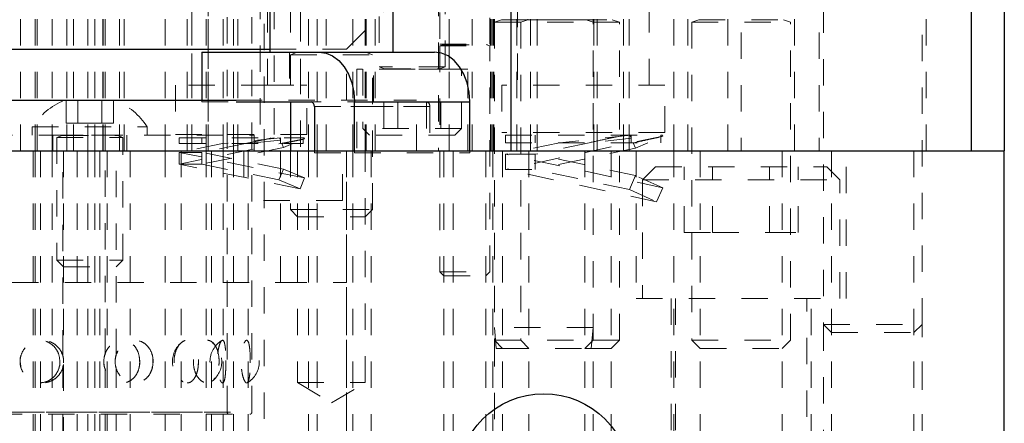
# Model space of a CAD drawing. Header units: inches. Extents: x 1802 to 2468, y -253 to -72.
# Tile 288 of 570: x 2081.72 to 2085.46, y -116.23 to -114.7. Entities that reach past the tile are written whole.
import ezdxf

# ---------------------------------------------------------------- set-up
doc = ezdxf.new("R2010")
doc.units = ezdxf.units.IN
doc.header["$LTSCALE"] = 0.5
doc.header["$MEASUREMENT"] = 0
doc.linetypes.add('HIDDEN', pattern=[0.225, 0.15, -0.075])
for name, color, linetype in [('DIE-M-S3', 8, 'Continuous'), ('DSS-M-S', 53, 'Continuous'), ('RAI-M-S', 8, 'Continuous'), ('SVD-M-S', 8, 'Continuous')]:
    doc.layers.add(name, color=color, linetype=linetype)

msp = doc.modelspace()

# ---------------------------------------------------------------- linework, layer by layer
at = {"layer": 'DIE-M-S3', "linetype": 'HIDDEN', "lineweight": 18}
for p, q in [((2082.63666, -113.19667), (2082.63666, -115.19667)), ((2082.88666, -115.19667), (2082.88666, -113.19667)), ((2083.61416, -113.22667), (2083.61416, -114.94667)), ((2084.11416, -114.94667), (2084.11416, -113.22667)), ((2084.26116, -113.69667), (2084.26116, -115.19667)), ((2084.66716, -115.19667), (2084.66716, -113.69667)), ((2081.72632, -115.19667), (2081.72632, -114.69667)), ((2081.78132, -115.19667), (2081.78132, -114.69667)), ((2081.78845, -115.19667), (2081.78845, -114.69667)), ((2081.78916, -114.69667), (2081.78916, -115.19667)), ((2081.84632, -115.19667), (2081.84632, -114.69667)), ((2081.84632, -115.19667), (2081.84632, -114.69667)), ((2081.90132, -115.19667), (2081.90132, -114.69667)), ((2081.92699, -115.19667), (2081.92699, -114.69667)), ((2081.98199, -115.19667), (2081.98199, -114.69667)), ((2081.98199, -115.19667), (2081.98199, -114.69667)), ((2082.00791, -114.69667), (2082.00791, -115.19667)), ((2082.03916, -115.19667), (2082.03916, -114.69667)), ((2082.03987, -115.19667), (2082.03987, -114.69667)), ((2082.04699, -115.19667), (2082.04699, -114.69667)), ((2082.10199, -115.19667), (2082.10199, -114.69667)), ((2082.11987, -115.19667), (2082.11987, -114.69667)), ((2082.2751, -114.69667), (2082.2751, -115.19667)), ((2082.35845, -114.69667), (2082.35845, -115.19667)), ((2082.37632, -115.19667), (2082.37632, -114.69667)), ((2082.43132, -115.19667), (2082.43132, -114.69667)), ((2082.43845, -115.19667), (2082.43845, -114.69667)), ((2082.49632, -115.19667), (2082.49632, -114.69667)), ((2082.49632, -115.19667), (2082.49632, -114.69667)), ((2082.5351, -114.69667), (2082.5351, -115.19667)), ((2082.55132, -115.19667), (2082.55132, -114.69667)), ((2082.82041, -115.19667), (2082.82041, -114.69667)), ((2082.85322, -115.19667), (2082.85322, -114.69667)), ((2082.98822, -115.19667), (2082.98822, -114.69667)), ((2083.03603, -114.69667), (2083.03603, -115.19667)), ((2083.07353, -114.69667), (2083.07353, -115.19667)), ((2083.07366, -114.69667), (2083.07366, -114.88667)), ((2083.35466, -114.88667), (2083.35466, -114.69667)), ((2083.35478, -115.19667), (2083.35478, -114.69667)), ((2083.44228, -115.19667), (2083.44228, -114.69667)), ((2083.51116, -114.69667), (2083.51116, -115.19667)), ((2083.52041, -114.69667), (2083.52041, -115.19667)), ((2083.52416, -114.69667), (2083.52416, -115.19667)), ((2083.61116, -114.69667), (2083.61116, -115.19667)), ((2083.66416, -115.19667), (2083.66416, -114.69667)), ((2083.90416, -115.19667), (2083.90416, -114.69667)), ((2083.91716, -115.19667), (2083.91716, -114.69667)), ((2084.01716, -115.19667), (2084.01716, -114.69667)), ((2084.20791, -115.19667), (2084.20791, -114.69667)), ((2084.41416, -115.19667), (2084.41416, -114.69667)), ((2083.42516, -114.88667), (2083.00316, -114.88667)), ((2083.00316, -114.88667), (2083.00316, -115.19667)), ((2083.42516, -115.19667), (2083.42516, -114.88667)), ((2084.17416, -114.94667), (2083.55416, -114.94667)), ((2083.55416, -114.94667), (2083.55416, -115.12667)), ((2084.17416, -115.12667), (2084.17416, -114.94667)), ((2084.17416, -115.12667), (2083.55416, -115.12667)), ((2082.57416, -115.19667), (2082.57416, -115.38467)), ((2082.94916, -115.38467), (2082.94916, -115.19667)), ((2082.94916, -115.38467), (2082.57416, -115.38467))]:
    msp.add_line(p, q, dxfattribs=at)
at = {"layer": 'DIE-M-S3', "linetype": 'Continuous', "lineweight": 25}
for p, q in [((2083.58916, -113.22667), (2083.58916, -115.19667)), ((2085.33916, -115.19667), (2085.33916, -113.22667))]:
    msp.add_line(p, q, dxfattribs=at)
at = {"layer": 'DSS-M-S', "linetype": 'HIDDEN', "lineweight": 18}
for p, q in [((2082.51103, -116.1888), (2082.51103, -111.95455)), ((2082.60478, -116.1888), (2082.60478, -112.19667)), ((2082.65166, -116.61417), (2082.65166, -112.21667)), ((2082.96416, -114.81067), (2083.14178, -114.63306)), ((2082.67303, -114.81067), (2082.96416, -114.81067)), ((2082.7479, -114.82167), (2082.7479, -115.01067)), ((2082.75115, -114.82167), (2082.75115, -114.82207)), ((2082.75115, -114.82207), (2083.06365, -114.82207)), ((2082.77471, -114.82359), (2082.75115, -114.83217)), ((2082.77471, -114.82359), (2083.03829, -114.82359)), ((2082.85316, -115.01067), (2082.85316, -114.82167)), ((2082.96416, -115.00367), (2082.96416, -114.81067)), ((2083.06365, -114.83217), (2083.0401, -114.82359)), ((2083.06365, -114.82207), (2083.06365, -114.82167)), ((2083.0669, -115.01067), (2083.0669, -114.82167)), ((2082.75115, -114.83217), (2083.06365, -114.83217)), ((2082.75115, -114.83217), (2082.75115, -115.01067)), ((2083.06365, -115.41892), (2083.06365, -114.83217)), ((2082.41475, -115.00367), (2082.41475, -115.01067)), ((2082.41475, -115.01067), (2082.54464, -115.01067)), ((2082.54464, -115.00367), (2083.23066, -115.00367)), ((2083.26838, -115.01067), (2082.82997, -115.01067)), ((2083.23066, -115.19667), (2083.23066, -115.00367)), ((2083.43278, -115.01067), (2083.26838, -115.01067)), ((2082.84235, -115.02817), (2083.28075, -115.02817)), ((2083.28075, -115.02817), (2082.84235, -115.02817)), ((2083.28075, -115.02817), (2083.28075, -115.20367)), ((2081.77366, -115.19667), (2081.77366, -117.69667)), ((2081.78132, -117.69667), (2081.78132, -115.19667)), ((2081.80132, -117.69667), (2081.80132, -115.19667)), ((2081.84632, -117.69667), (2081.84632, -115.19667)), ((2081.84632, -117.69667), (2081.84632, -115.19667)), ((2081.88699, -115.97693), (2081.88699, -115.19667)), ((2081.88866, -115.19667), (2081.88866, -115.99519)), ((2081.94132, -117.69667), (2081.94132, -115.19667)), ((2081.98199, -117.69667), (2081.98199, -115.19667)), ((2081.98199, -117.69667), (2081.98199, -115.19667)), ((2082.00791, -115.19667), (2082.00791, -117.69667)), ((2082.02699, -117.69667), (2082.02699, -115.19667)), ((2082.04699, -115.97139), (2082.04699, -115.19667)), ((2082.05466, -117.69667), (2082.05466, -115.19667)), ((2082.08966, -115.97227), (2082.08966, -115.19667)), ((2082.14199, -117.69667), (2082.14199, -115.19667)), ((2082.27511, -115.19667), (2082.27511, -117.69667)), ((2082.33632, -117.69667), (2082.33632, -115.19667)), ((2082.43132, -117.69667), (2082.43132, -115.19667)), ((2082.45132, -117.69667), (2082.45132, -115.19667)), ((2082.49632, -117.69667), (2082.49632, -115.19667)), ((2082.49632, -117.69667), (2082.49632, -115.19667)), ((2082.53511, -115.19667), (2082.53511, -117.69667)), ((2082.59132, -117.69667), (2082.59132, -115.19667)), ((2082.71416, -115.69667), (2082.71416, -115.19667)), ((2082.71416, -115.69667), (2082.71416, -115.19667)), ((2082.75115, -115.19667), (2082.75115, -115.41892)), ((2082.7789, -115.19667), (2082.7789, -116.07667)), ((2082.82041, -117.69667), (2082.82041, -115.19667)), ((2082.84235, -115.19667), (2082.84235, -115.20367)), ((2082.85321, -117.69667), (2082.85321, -115.19667)), ((2082.96416, -117.69667), (2082.96416, -115.19667)), ((2082.96416, -116.61417), (2082.96416, -115.19667)), ((2082.98821, -117.69667), (2082.98821, -115.19667)), ((2082.99438, -115.20367), (2082.99438, -115.19667)), ((2083.0359, -116.07667), (2083.0359, -115.19667)), ((2083.05791, -115.19667), (2083.05791, -117.69667)), ((2083.33466, -115.19667), (2083.33466, -117.69667)), ((2083.37041, -117.69667), (2083.37041, -115.19667)), ((2083.43278, -115.20367), (2083.43278, -115.19667)), ((2083.49366, -117.69667), (2083.49366, -115.19667)), ((2083.52041, -115.19667), (2083.52041, -117.69667)), ((2083.55791, -115.19667), (2083.55791, -117.69667)), ((2083.65791, -115.19667), (2083.65791, -117.69667)), ((2083.87041, -117.69667), (2083.87041, -115.19667)), ((2083.97041, -117.69667), (2083.97041, -115.19667)), ((2084.06566, -115.19667), (2084.06566, -115.75667)), ((2084.20791, -117.69667), (2084.20791, -115.19667)), ((2084.30791, -115.19667), (2084.30791, -117.69667)), ((2084.62041, -117.69667), (2084.62041, -115.19667)), ((2084.80791, -115.19667), (2084.80791, -117.69667)), ((2084.86266, -115.75667), (2084.86266, -115.19667)), ((2085.12041, -117.69667), (2085.12041, -115.19667)), ((2082.84235, -115.20367), (2082.99438, -115.20367)), ((2082.99438, -115.20367), (2083.43278, -115.20367)), ((2082.75115, -115.41892), (2083.06365, -115.41892)), ((2082.75115, -115.41892), (2082.7789, -115.44667)), ((2083.0359, -115.44667), (2083.06365, -115.41892)), ((2082.7789, -115.44667), (2083.0359, -115.44667)), ((2075.49403, -115.69667), (2082.71416, -115.69667)), ((2082.71416, -115.69667), (2082.96416, -115.69667)), ((2084.06566, -115.75667), (2084.86266, -115.75667)), ((2084.19866, -115.75667), (2084.19866, -117.69667)), ((2084.72966, -117.69667), (2084.72966, -115.75667)), ((2084.77666, -115.85542), (2084.77666, -117.69667)), ((2085.15166, -117.69667), (2085.15166, -115.85542)), ((2082.33789, -115.92458), (2082.34431, -115.92048)), ((2082.45962, -115.92896), (2082.45395, -115.92318)), ((2082.49143, -115.91687), (2082.49352, -115.91656)), ((2082.58824, -115.91801), (2082.58725, -115.91707)), ((2083.52666, -115.91542), (2083.52666, -117.69667)), ((2083.90166, -117.69667), (2083.90166, -115.91542)), ((2082.22909, -116.00084), (2082.22797, -115.97901)), ((2082.59874, -116.0008), (2082.59858, -115.97904)), ((2081.72398, -115.99667), (2081.72691, -116.01371)), ((2081.88699, -117.69667), (2081.88699, -116.01317)), ((2081.88866, -116.00726), (2081.88866, -117.69667)), ((2082.04699, -117.69667), (2082.04699, -116.02233)), ((2082.08966, -117.69667), (2082.08966, -116.02003)), ((2082.40161, -115.99202), (2082.40097, -116.015)), ((2082.58734, -116.07691), (2082.59065, -116.07211)), ((2082.7789, -116.07667), (2083.0359, -116.07667)), ((2082.7789, -116.07667), (2082.9074, -116.15388)), ((2082.9074, -116.15388), (2083.0359, -116.07667)), ((2080.82353, -116.1888), (2082.60478, -116.1888)), ((2080.83141, -116.19667), (2082.59691, -116.19667)), ((2080.91728, -116.1888), (2082.50925, -116.1888))]:
    msp.add_line(p, q, dxfattribs=at)
at = {"layer": 'DSS-M-S', "linetype": 'Continuous', "lineweight": 25}
for p, q in [((2082.67303, -114.54042), (2082.67303, -114.82167)), ((2083.14178, -114.82167), (2083.14178, -114.54042)), ((2080.75529, -114.81067), (2082.67303, -114.81067)), ((2082.41475, -114.82167), (2082.41475, -115.00367)), ((2082.41475, -114.82167), (2082.86073, -114.82167)), ((2082.86073, -114.82167), (2083.29914, -114.82167)), ((2082.86073, -114.82167), (2082.88681, -114.82531)), ((2082.88681, -114.82531), (2082.91188, -114.83606)), ((2083.32521, -114.82531), (2083.29914, -114.82167)), ((2083.35028, -114.83606), (2083.32521, -114.82531)), ((2082.91188, -114.83606), (2082.93498, -114.85353)), ((2082.93498, -114.85353), (2082.95523, -114.87703)), ((2083.37339, -114.85353), (2083.35028, -114.83606)), ((2083.39364, -114.87703), (2083.37339, -114.85353)), ((2082.95523, -114.87703), (2082.97185, -114.90567)), ((2083.41026, -114.90567), (2083.39364, -114.87703)), ((2082.97185, -114.90567), (2082.9842, -114.93835)), ((2082.9842, -114.93835), (2082.99181, -114.9738)), ((2083.42261, -114.93835), (2083.41026, -114.90567)), ((2083.43021, -114.9738), (2083.42261, -114.93835)), ((2082.99181, -114.9738), (2082.99438, -115.01067)), ((2083.43278, -115.01067), (2083.43021, -114.9738)), ((2080.88368, -115.00367), (2082.54464, -115.00367)), ((2082.54464, -115.01067), (2082.82997, -115.01067)), ((2082.75115, -115.01067), (2082.75115, -115.19667)), ((2082.99438, -115.19667), (2082.99438, -115.01067)), ((2082.99438, -115.01067), (2083.43278, -115.01067)), ((2083.43278, -115.19667), (2083.43278, -115.01067)), ((2082.84235, -115.02817), (2082.84235, -115.19667)), ((2067.96416, -115.19667), (2085.46416, -115.19667)), ((2085.46416, -117.69667), (2085.46416, -115.19667))]:
    msp.add_line(p, q, dxfattribs=at)
msp.add_circle((2083.71416, -116.44667), 0.3281, dxfattribs=at)
at = {"layer": 'DSS-M-S', "linetype": 'HIDDEN', "lineweight": 18}
for centre, radius, start, end in [((2082.77444, -114.82285), 0.000787, 290, 90), ((2083.04037, -114.82285), 0.000787, 90, 250), ((2083.26529, -115.02599), 0.01562, 351.95053, 78.57825), ((2082.39677, -115.99667), 0.09375, 129.20272, 230.35272), ((2082.53947, -115.99667), 0.09375, 120.78974, 238.81024), ((2082.39677, -115.99667), 0.09375, 307.96843, 52.09477), ((2082.53947, -115.99667), 0.09375, 301.00349, 58.98802), ((2082.51891, -116.1888), 0.00787, 180, 270), ((2082.59691, -116.1888), 0.00787, 270, 0)]:
    msp.add_arc(centre, radius, start, end, dxfattribs=at)
at = {"layer": 'DSS-M-S', "linetype": 'Continuous', "lineweight": 25}
msp.add_arc((2082.82688, -115.02599), 0.01562, 351.95053, 78.57825, dxfattribs=at)
at = {"layer": 'DSS-M-S', "linetype": 'HIDDEN', "lineweight": 18}
for points, knots in [([(2081.88971, -115.99667), (2081.88884, -116.00564), (2081.88709, -116.02357), (2081.87349, -116.04746), (2081.85334, -116.06592), (2081.82765, -116.07697), (2081.79918, -116.07909), (2081.77121, -116.07163), (2081.74733, -116.05532), (2081.73061, -116.03224), (2081.72289, -116.00545), (2081.72462, -115.97814), (2081.73524, -115.95311), (2081.75358, -115.93271), (2081.77797, -115.91905), (2081.80597, -115.9139), (2081.8344, -115.91825), (2081.85977, -115.93185), (2081.87869, -115.95301), (2081.88839, -115.97597), (2081.88934, -115.99092), (2081.88971, -115.99667)], [0, 0, 0, 0, 0.0520028, 0.1039827, 0.1564753, 0.2102848, 0.2652762, 0.3208623, 0.3762398, 0.4306423, 0.4836601, 0.5355284, 0.5870576, 0.6391963, 0.6925647, 0.7472181, 0.8026932, 0.8582301, 0.9130199, 0.9664974, 1, 1, 1, 1]), ([(2081.87542, -115.99667), (2081.87454, -115.98738), (2081.87276, -115.96879), (2081.85888, -115.94397), (2081.83841, -115.92591), (2081.81735, -115.91632), (2081.80407, -115.91655), (2081.79971, -115.91663)], [0, 0, 0, 0, 0.2260475, 0.4521919, 0.6759687, 0.893497, 1, 1, 1, 1]), ([(2082.17889, -115.99667), (2082.17816, -115.98737), (2082.17669, -115.96877), (2082.16512, -115.94406), (2082.14788, -115.9256), (2082.12636, -115.91558), (2082.10335, -115.91474), (2082.08125, -115.9227), (2082.06224, -115.93847), (2082.04835, -115.96069), (2082.04146, -115.98731), (2082.04287, -116.01548), (2082.05272, -116.04171), (2082.06971, -116.06257), (2082.09129, -116.0755), (2082.11447, -116.07933), (2082.1366, -116.07416), (2082.15571, -116.06081), (2082.17006, -116.04051), (2082.17776, -116.01795), (2082.17857, -116.00281), (2082.17889, -115.99667)], [0, 0, 0, 0, 0.0554579, 0.1109395, 0.1658403, 0.2192081, 0.2711117, 0.3223399, 0.3739729, 0.4268563, 0.4812619, 0.5368274, 0.5927419, 0.6480375, 0.7019377, 0.7542614, 0.8055938, 0.8569812, 0.9093952, 0.9633154, 1, 1, 1, 1]), ([(2082.22968, -115.99667), (2082.22895, -116.00564), (2082.2275, -116.02357), (2082.21615, -116.04746), (2082.19915, -116.06592), (2082.17719, -116.07697), (2082.15249, -116.07909), (2082.12784, -116.07163), (2082.1065, -116.05532), (2082.09139, -116.03224), (2082.08437, -116.00545), (2082.08594, -115.97814), (2082.09558, -115.95311), (2082.1121, -115.93271), (2082.13383, -115.91905), (2082.15842, -115.9139), (2082.183, -115.91825), (2082.2046, -115.93185), (2082.22049, -115.95301), (2082.22858, -115.97597), (2082.22937, -115.99092), (2082.22968, -115.99667)], [0, 0, 0, 0, 0.0520028, 0.1039827, 0.1564753, 0.2102848, 0.2652762, 0.3208623, 0.3762398, 0.4306423, 0.4836601, 0.5355284, 0.5870576, 0.6391963, 0.6925647, 0.7472181, 0.8026932, 0.8582301, 0.9130199, 0.9664974, 1, 1, 1, 1]), ([(2082.402, -115.99667), (2082.40155, -115.98737), (2082.40064, -115.96877), (2082.39339, -115.94406), (2082.38234, -115.9256), (2082.36818, -115.91558), (2082.3526, -115.91474), (2082.33725, -115.9227), (2082.32374, -115.93847), (2082.31371, -115.96069), (2082.30868, -115.98731), (2082.30971, -116.01548), (2082.31688, -116.04171), (2082.32908, -116.06257), (2082.34427, -116.0755), (2082.36018, -116.07933), (2082.37497, -116.07416), (2082.38739, -116.06081), (2082.3965, -116.04051), (2082.4013, -116.01795), (2082.4018, -116.00281), (2082.402, -115.99667)], [0, 0, 0, 0, 0.0554579, 0.1109395, 0.1658403, 0.2192081, 0.2711117, 0.3223399, 0.3739729, 0.4268563, 0.4812619, 0.5368274, 0.5927419, 0.6480375, 0.7019377, 0.7542614, 0.8055938, 0.8569812, 0.9093952, 0.9633154, 1, 1, 1, 1]), ([(2082.48051, -115.99667), (2082.48005, -116.00564), (2082.47915, -116.02357), (2082.472, -116.04746), (2082.4611, -116.06592), (2082.44667, -116.07697), (2082.43001, -116.07909), (2082.41294, -116.07163), (2082.39782, -116.05532), (2082.38694, -116.03224), (2082.38183, -116.00545), (2082.38298, -115.97814), (2082.38997, -115.95311), (2082.40182, -115.93271), (2082.41712, -115.91905), (2082.43405, -115.9139), (2082.45053, -115.91825), (2082.46462, -115.93185), (2082.47475, -115.95301), (2082.47982, -115.97597), (2082.48031, -115.99092), (2082.48051, -115.99667)], [0, 0, 0, 0, 0.0520028, 0.1039827, 0.1564753, 0.2102848, 0.2652762, 0.3208623, 0.3762398, 0.4306423, 0.4836601, 0.5355284, 0.5870576, 0.6391963, 0.6925647, 0.7472181, 0.8026932, 0.8582301, 0.9130199, 0.9664974, 1, 1, 1, 1]), ([(2082.50618, -115.99667), (2082.50609, -115.98737), (2082.50589, -115.96877), (2082.50421, -115.94406), (2082.50127, -115.9256), (2082.49692, -115.91558), (2082.49146, -115.91474), (2082.4855, -115.9227), (2082.47984, -115.93847), (2082.4754, -115.96069), (2082.4731, -115.98731), (2082.47358, -116.01548), (2082.47683, -116.04171), (2082.48213, -116.06257), (2082.4883, -116.0755), (2082.49419, -116.07933), (2082.49907, -116.07416), (2082.50266, -116.06081), (2082.50496, -116.04051), (2082.50603, -116.01795), (2082.50614, -116.00281), (2082.50618, -115.99667)], [0, 0, 0, 0, 0.0554579, 0.1109395, 0.1658403, 0.2192081, 0.2711117, 0.3223399, 0.3739729, 0.4268563, 0.4812619, 0.5368274, 0.5927419, 0.6480375, 0.7019377, 0.7542614, 0.8055938, 0.8569812, 0.9093952, 0.9633154, 1, 1, 1, 1]), ([(2082.59882, -115.99667), (2082.59872, -116.00564), (2082.59852, -116.02357), (2082.59682, -116.04746), (2082.59389, -116.06592), (2082.5895, -116.07697), (2082.58375, -116.07909), (2082.57721, -116.07163), (2082.57093, -116.05532), (2082.56616, -116.03224), (2082.56385, -116.00545), (2082.56437, -115.97814), (2082.56751, -115.95311), (2082.57263, -115.93271), (2082.57886, -115.91905), (2082.5852, -115.9139), (2082.59073, -115.91825), (2082.59489, -115.93185), (2082.5975, -115.95301), (2082.59867, -115.97597), (2082.59878, -115.99092), (2082.59882, -115.99667)], [0, 0, 0, 0, 0.0520028, 0.1039827, 0.1564753, 0.2102848, 0.2652762, 0.3208623, 0.3762398, 0.4306423, 0.4836601, 0.5355284, 0.5870576, 0.6391963, 0.6925647, 0.7472181, 0.8026932, 0.8582301, 0.9130199, 0.9664974, 1, 1, 1, 1]), ([(2081.72608, -115.97901), (2081.726, -115.97918), (2081.72371, -115.98466), (2081.72385, -115.99076), (2081.72398, -115.99667)], [0, 0, 0, 0, 0.03158412, 1, 1, 1, 1]), ([(2081.88901, -116.00085), (2081.88912, -115.99324), (2081.88936, -115.97744), (2081.88213, -115.96343), (2081.87838, -115.95617)], [0, 0, 0, 0, 0.4816395, 1, 1, 1, 1]), ([(2082.09582, -115.95616), (2082.09229, -115.96377), (2082.08634, -115.97658), (2082.08564, -115.99088), (2082.08536, -115.99667)], [0, 0, 0, 0, 0.5945328, 1, 1, 1, 1]), ([(2081.80241, -116.07728), (2081.80998, -116.07628), (2081.82606, -116.07415), (2081.84767, -116.06067), (2081.86479, -116.04055), (2081.87406, -116.01794), (2081.87503, -116.0028), (2081.87542, -115.99667)], [0, 0, 0, 0, 0.1901877, 0.4042456, 0.6225797, 0.8471877, 1, 1, 1, 1]), ([(2081.87465, -115.99201), (2081.87533, -115.99995), (2081.87611, -116.0089), (2081.87269, -116.01688), (2081.8723, -116.01779)], [0, 0, 0, 0, 0.8870897, 1, 1, 1, 1]), ([(2082.04426, -116.015), (2082.04425, -116.01498), (2082.04216, -116.00928), (2082.04228, -116.00296), (2082.0424, -115.99667)], [0, 0, 0, 0, 0.0039978, 1, 1, 1, 1]), ([(2082.17825, -115.99201), (2082.17882, -115.99995), (2082.17947, -116.0089), (2082.17662, -116.01688), (2082.17631, -116.01777)], [0, 0, 0, 0, 0.8875813, 1, 1, 1, 1]), ([(2082.2191, -116.0381), (2082.22056, -116.03591), (2082.22523, -116.0289), (2082.22645, -116.01988), (2082.22729, -116.01368)], [0, 0, 0, 0, 0.3133655, 1, 1, 1, 1]), ([(2082.5061, -115.99207), (2082.50611, -115.99982), (2082.50613, -116.01697), (2082.50488, -116.04168), (2082.5024, -116.06268), (2082.49845, -116.0751), (2082.49454, -116.07951), (2082.49198, -116.07688), (2082.49138, -116.07626)], [0, 0, 0, 0, 0.1645914, 0.3646825, 0.5625585, 0.7554411, 0.9426821, 1, 1, 1, 1]), ([(2082.45377, -116.0707), (2082.45418, -116.07052), (2082.45841, -116.06867), (2082.46149, -116.0633), (2082.46427, -116.05845)], [0, 0, 0, 0, 0.09780253, 1, 1, 1, 1]), ([(2082.34355, -116.0732), (2082.34315, -116.07309), (2082.34106, -116.07251), (2082.33923, -116.0703), (2082.33775, -116.06851)], [0, 0, 0, 0, 0.1922486, 1, 1, 1, 1])]:
    msp.add_open_spline(points, degree=3, knots=knots, dxfattribs=at)
at = {"layer": 'RAI-M-S', "linetype": 'HIDDEN', "lineweight": 18}
for p, q in [((2084.46416, -113.94667), (2084.46416, -115.19667)), ((2084.76103, -113.94667), (2084.76103, -115.19667)), ((2084.76116, -113.94667), (2084.76116, -115.19667)), ((2085.16716, -115.19667), (2085.16716, -113.94667)), ((2085.16728, -115.19667), (2085.16728, -113.94667))]:
    msp.add_line(p, q, dxfattribs=at)
at = {"layer": 'RAI-M-S', "linetype": 'Continuous', "lineweight": 25}
msp.add_line((2085.46416, -113.94667), (2085.46416, -115.19667), dxfattribs=at)
at = {"layer": 'SVD-M-S', "linetype": 'HIDDEN', "lineweight": 18}
for p, q in [((2082.37666, -113.22717), (2082.37666, -114.94667)), ((2082.75166, -114.94667), (2082.75166, -113.22717)), ((2082.43916, -113.38467), (2082.43916, -115.13467)), ((2082.68916, -115.13467), (2082.68916, -113.38467)), ((2082.66416, -114.94667), (2082.66416, -113.48167)), ((2082.78916, -114.94667), (2082.78916, -113.48167)), ((2082.78916, -113.48167), (2082.78916, -115.19667)), ((2084.03916, -115.19667), (2084.03916, -113.48167)), ((2083.31916, -113.67167), (2083.31916, -114.79207)), ((2083.50916, -114.79207), (2083.50916, -113.67167)), ((2083.51466, -115.19667), (2083.51466, -113.67167)), ((2083.68916, -115.19667), (2083.68916, -113.70167)), ((2083.03916, -115.19667), (2083.03916, -113.80167)), ((2083.31366, -113.98492), (2083.31366, -115.19667)), ((2083.08916, -114.28617), (2083.08916, -114.87736)), ((2083.33916, -114.87736), (2083.33916, -114.28617)), ((2084.77666, -114.64844), (2084.77666, -115.85542)), ((2085.15166, -115.85542), (2085.15166, -114.64844)), ((2083.52666, -114.69707), (2083.52666, -114.70844)), ((2083.55371, -114.69859), (2083.52666, -114.70844)), ((2083.52666, -114.70844), (2083.90166, -114.70844)), ((2083.52666, -114.70844), (2083.52666, -115.91542)), ((2083.55371, -114.69859), (2083.87281, -114.69859)), ((2083.65371, -114.69859), (2083.62666, -114.70844)), ((2083.62666, -114.70844), (2083.62666, -115.91542)), ((2083.65371, -114.69859), (2083.97281, -114.69859)), ((2083.90166, -114.70844), (2083.87461, -114.69859)), ((2083.90166, -114.70844), (2083.90166, -114.69707)), ((2083.90166, -114.70844), (2084.00166, -114.70844)), ((2083.90166, -115.91542), (2083.90166, -114.70844)), ((2084.00166, -114.70844), (2083.97461, -114.69859)), ((2084.00166, -115.91542), (2084.00166, -114.70844)), ((2084.30371, -114.69859), (2084.27666, -114.70844)), ((2084.27666, -114.70844), (2084.65166, -114.70844)), ((2084.27666, -114.70844), (2084.27666, -115.91542)), ((2084.30371, -114.69859), (2084.62281, -114.69859)), ((2084.65166, -114.70844), (2084.62461, -114.69859)), ((2084.65166, -115.91542), (2084.65166, -114.70844)), ((2083.31916, -114.79207), (2083.50916, -114.79207)), ((2083.33046, -114.79359), (2083.31916, -114.79771)), ((2083.31916, -114.79771), (2083.50916, -114.79771)), ((2083.31916, -114.79771), (2083.31916, -115.65617)), ((2083.33046, -114.79359), (2083.49786, -114.79359)), ((2083.50916, -114.79771), (2083.49786, -114.79359)), ((2083.50916, -115.65617), (2083.50916, -114.79771)), ((2083.02666, -114.88667), (2083.02666, -115.11167)), ((2083.33916, -114.87736), (2083.08916, -114.87736)), ((2083.08916, -114.87736), (2083.10946, -114.88475)), ((2083.33916, -114.88628), (2083.08916, -114.88628)), ((2083.08916, -114.88628), (2083.08916, -114.88667)), ((2083.10946, -114.88475), (2083.31707, -114.88475)), ((2083.31886, -114.88475), (2083.33916, -114.87736)), ((2083.33916, -114.88667), (2083.33916, -114.88628)), ((2083.40166, -115.11167), (2083.40166, -114.88667)), ((2082.66416, -114.94667), (2082.31416, -114.94667)), ((2082.31416, -114.94667), (2082.31416, -115.13467)), ((2082.66416, -114.94667), (2082.78916, -114.94667)), ((2082.81416, -114.94667), (2082.78916, -114.94667)), ((2082.81416, -115.13467), (2082.81416, -114.94667)), ((2081.89166, -115.00467), (2082.08666, -115.00467)), ((2081.89909, -115.09167), (2081.89909, -115.00467)), ((2081.94413, -115.09167), (2081.94413, -115.00467)), ((2082.03419, -115.09167), (2082.03419, -115.00467)), ((2082.07923, -115.09167), (2082.07923, -115.00467)), ((2083.16003, -115.01167), (2083.10591, -115.01167)), ((2083.10591, -115.01167), (2083.10591, -115.13667)), ((2083.26829, -115.01167), (2083.16003, -115.01167)), ((2083.16003, -115.01167), (2083.16003, -115.13667)), ((2083.32241, -115.01167), (2083.26829, -115.01167)), ((2083.26829, -115.01167), (2083.26829, -115.13667)), ((2083.32241, -115.01167), (2083.32241, -115.13667)), ((2081.77066, -115.10567), (2082.20766, -115.10567)), ((2081.77066, -115.10567), (2081.77066, -115.13667)), ((2081.89909, -115.09167), (2081.94413, -115.09167)), ((2081.94413, -115.09167), (2082.03419, -115.09167)), ((2082.03419, -115.09167), (2082.07923, -115.09167)), ((2082.20766, -115.13667), (2082.20766, -115.10567)), ((2083.40166, -115.11167), (2083.02666, -115.11167)), ((2083.02666, -115.11167), (2083.05166, -115.13667)), ((2083.37666, -115.13667), (2083.40166, -115.11167)), ((2079.99554, -115.13667), (2082.61416, -115.13667)), ((2081.84866, -115.13667), (2081.84866, -115.19667)), ((2081.86416, -115.13667), (2081.86416, -115.13707)), ((2081.86416, -115.13707), (2082.11416, -115.13707)), ((2081.88446, -115.13859), (2081.86416, -115.14598)), ((2081.86416, -115.14598), (2082.11416, -115.14598)), ((2081.86416, -115.14598), (2081.86416, -115.61217)), ((2081.88446, -115.13859), (2082.09207, -115.13859)), ((2082.11416, -115.14598), (2082.09386, -115.13859)), ((2082.11416, -115.13707), (2082.11416, -115.13667)), ((2082.11416, -115.61217), (2082.11416, -115.14598)), ((2082.12966, -115.19667), (2082.12966, -115.13667)), ((2082.81416, -115.13467), (2082.31416, -115.13467)), ((2082.32822, -115.14667), (2082.8001, -115.14667)), ((2082.32822, -115.14667), (2082.32822, -115.16901)), ((2082.80537, -115.1503), (2082.32822, -115.2472)), ((2082.4151, -115.14667), (2082.4151, -115.16901)), ((2082.71322, -115.14667), (2082.49322, -115.16901)), ((2082.6901, -115.14667), (2082.5801, -115.16901)), ((2082.71322, -115.1555), (2082.5801, -115.16901)), ((2082.61416, -115.13667), (2082.61416, -115.19667)), ((2082.71322, -115.1555), (2082.70948, -115.14667)), ((2082.71322, -115.1555), (2082.71322, -115.14667)), ((2082.71322, -115.16901), (2082.71322, -115.1555)), ((2082.8001, -115.14667), (2082.8001, -115.15253)), ((2082.80383, -115.14667), (2082.8001, -115.14667)), ((2082.80537, -115.1503), (2082.8001, -115.15253)), ((2082.8001, -115.16901), (2082.8001, -115.15253)), ((2082.80383, -115.14667), (2082.80537, -115.1503)), ((2083.37666, -115.13667), (2083.05166, -115.13667)), ((2083.56885, -115.13667), (2084.15947, -115.13667)), ((2083.56885, -115.13667), (2083.56885, -115.16576)), ((2084.16642, -115.14016), (2083.56885, -115.26758)), ((2083.68197, -115.13667), (2083.68197, -115.16576)), ((2084.04635, -115.13667), (2083.77349, -115.16576)), ((2084.02304, -115.13667), (2083.88661, -115.16576)), ((2084.04635, -115.14873), (2083.88661, -115.16576)), ((2084.04635, -115.14873), (2084.04096, -115.13667)), ((2084.04635, -115.14873), (2084.04635, -115.13667)), ((2084.04635, -115.16576), (2084.04635, -115.14873)), ((2084.15947, -115.13667), (2084.15947, -115.14326)), ((2084.16486, -115.13667), (2084.15947, -115.13667)), ((2084.16642, -115.14016), (2084.15947, -115.14326)), ((2084.15947, -115.16576), (2084.15947, -115.14326)), ((2084.16486, -115.13667), (2084.16642, -115.14016)), ((2082.32822, -115.16901), (2082.8001, -115.16901)), ((2082.49322, -115.16901), (2082.32822, -115.20252)), ((2082.5801, -115.16901), (2082.4151, -115.20252)), ((2082.72538, -115.18419), (2082.4151, -115.2472)), ((2082.72538, -115.18419), (2082.71895, -115.16901)), ((2082.7612, -115.16901), (2082.72538, -115.18419)), ((2083.56885, -115.16576), (2084.15947, -115.16576)), ((2083.77349, -115.16576), (2083.56885, -115.2094)), ((2083.88661, -115.16576), (2083.68197, -115.2094)), ((2084.06313, -115.1863), (2083.68197, -115.26758)), ((2084.06313, -115.1863), (2084.05395, -115.16576)), ((2084.10911, -115.16576), (2084.06313, -115.1863)), ((2082.32822, -115.20252), (2082.32822, -115.2472)), ((2082.80537, -115.29942), (2082.32822, -115.20252)), ((2082.4151, -115.20252), (2082.32822, -115.20252)), ((2082.72538, -115.26553), (2082.4151, -115.20252)), ((2082.4151, -115.2472), (2082.4151, -115.20252)), ((2083.68197, -115.2094), (2083.56885, -115.2094)), ((2084.16642, -115.33681), (2083.56885, -115.2094)), ((2083.56885, -115.2094), (2083.56885, -115.26758)), ((2084.06313, -115.29067), (2083.68197, -115.2094)), ((2083.68197, -115.26758), (2083.68197, -115.2094)), ((2082.78794, -115.34056), (2082.32822, -115.2472)), ((2082.32822, -115.2472), (2082.4151, -115.2472)), ((2082.70795, -115.30667), (2082.4151, -115.2472)), ((2082.72538, -115.26553), (2082.70795, -115.30667)), ((2082.80537, -115.29942), (2082.72538, -115.26553)), ((2084.14269, -115.38993), (2083.56885, -115.26758)), ((2083.56885, -115.26758), (2083.68197, -115.26758)), ((2084.0394, -115.34379), (2083.68197, -115.26758)), ((2084.13916, -115.25667), (2084.08916, -115.30667)), ((2084.13916, -115.25667), (2084.78916, -115.25667)), ((2084.24765, -115.50667), (2084.24765, -115.25667)), ((2084.35591, -115.50667), (2084.35591, -115.25667)), ((2084.57241, -115.50667), (2084.57241, -115.25667)), ((2084.68067, -115.50667), (2084.68067, -115.25667)), ((2084.83916, -115.30667), (2084.78916, -115.25667)), ((2082.70795, -115.30667), (2082.78794, -115.34056)), ((2082.78794, -115.34056), (2082.80537, -115.29942)), ((2084.06313, -115.29067), (2084.0394, -115.34379)), ((2084.16642, -115.33681), (2084.06313, -115.29067)), ((2084.08916, -115.30667), (2084.83916, -115.30667)), ((2084.08916, -115.30667), (2084.08916, -115.75667)), ((2084.83916, -115.75667), (2084.83916, -115.30667)), ((2084.0394, -115.34379), (2084.14269, -115.38993)), ((2084.14269, -115.38993), (2084.16642, -115.33681)), ((2084.24765, -115.50667), (2084.35591, -115.50667)), ((2084.35591, -115.50667), (2084.57241, -115.50667)), ((2084.57241, -115.50667), (2084.68067, -115.50667)), ((2081.86416, -115.61217), (2082.11416, -115.61217)), ((2081.86416, -115.61217), (2081.88866, -115.63667)), ((2082.08966, -115.63667), (2082.11416, -115.61217)), ((2081.88866, -115.63667), (2082.08966, -115.63667)), ((2083.31916, -115.65617), (2083.50916, -115.65617)), ((2083.31916, -115.65617), (2083.33466, -115.67167)), ((2083.33466, -115.67167), (2083.49366, -115.67167)), ((2083.49366, -115.67167), (2083.50916, -115.65617)), ((2084.21416, -115.75667), (2084.21416, -117.00707)), ((2084.71416, -117.00707), (2084.71416, -115.75667)), ((2083.90166, -115.86667), (2083.52666, -115.86667)), ((2083.52666, -115.86667), (2083.53366, -115.94667)), ((2083.89466, -115.94667), (2083.90166, -115.86667)), ((2084.77666, -115.85542), (2085.15166, -115.85542)), ((2084.77666, -115.85542), (2084.80791, -115.88667)), ((2084.77666, -115.85542), (2084.77666, -116.30417)), ((2085.12041, -115.88667), (2085.15166, -115.85542)), ((2085.15166, -116.30417), (2085.15166, -115.85542)), ((2084.80791, -115.88667), (2085.12041, -115.88667)), ((2083.52666, -115.91542), (2083.90166, -115.91542)), ((2083.52666, -115.91542), (2083.55791, -115.94667)), ((2083.55791, -115.94667), (2083.53366, -115.94667)), ((2083.55791, -115.94667), (2083.87041, -115.94667)), ((2083.62666, -115.91542), (2083.65791, -115.94667)), ((2083.87041, -115.94667), (2083.90166, -115.91542)), ((2083.87041, -115.94667), (2083.97041, -115.94667)), ((2083.90166, -115.91542), (2084.00166, -115.91542)), ((2083.97041, -115.94667), (2084.00166, -115.91542)), ((2084.27666, -115.91542), (2084.65166, -115.91542)), ((2084.27666, -115.91542), (2084.30791, -115.94667)), ((2084.30791, -115.94667), (2084.62041, -115.94667)), ((2084.62041, -115.94667), (2084.65166, -115.91542))]:
    msp.add_line(p, q, dxfattribs=at)
for centre, radius, start, end in [((2083.65344, -114.69785), 0.000787, 290, 90), ((2083.33019, -114.79285), 0.000787, 290, 90), ((2083.49812, -114.79285), 0.000787, 90, 250), ((2083.10919, -114.88549), 0.000787, 270, 70), ((2083.31912, -114.88549), 0.000787, 110, 270), ((2081.99664, -115.25343), 0.27, 112.88177, 146.82246), ((2081.98167, -115.25343), 0.27, 33.17754, 67.11823), ((2081.88419, -115.13785), 0.000787, 290, 90), ((2082.09412, -115.13785), 0.000787, 90, 250)]:
    msp.add_arc(centre, radius, start, end, dxfattribs=at)
for points, knots in [([(2082.5801, -115.16901), (2082.59685, -115.16552), (2082.63034, -115.15852), (2082.66557, -115.15104), (2082.68107, -115.14772), (2082.68597, -115.14667)], [0, 0, 0, 0, 0.40622825, 0.81232037, 1, 1, 1, 1]), ([(2082.72074, -115.16901), (2082.73875, -115.16529), (2082.77475, -115.15784), (2082.79728, -115.15312), (2082.79939, -115.15268), (2082.8001, -115.15253)], [0, 0, 0, 0, 0.3998432, 0.7991389, 1, 1, 1, 1]), ([(2083.88661, -115.16576), (2083.90705, -115.16127), (2083.9479, -115.15229), (2083.99175, -115.14245), (2084.01075, -115.13816), (2084.01733, -115.13667)], [0, 0, 0, 0, 0.3954206, 0.7905716, 1, 1, 1, 1]), ([(2084.05655, -115.16576), (2084.07949, -115.16077), (2084.12534, -115.15079), (2084.15546, -115.14415), (2084.15842, -115.1435), (2084.15947, -115.14326)], [0, 0, 0, 0, 0.3929294, 0.7851672, 1, 1, 1, 1])]:
    msp.add_open_spline(points, degree=3, knots=knots, dxfattribs=at)

doc.saveas('drawing.dxf')
